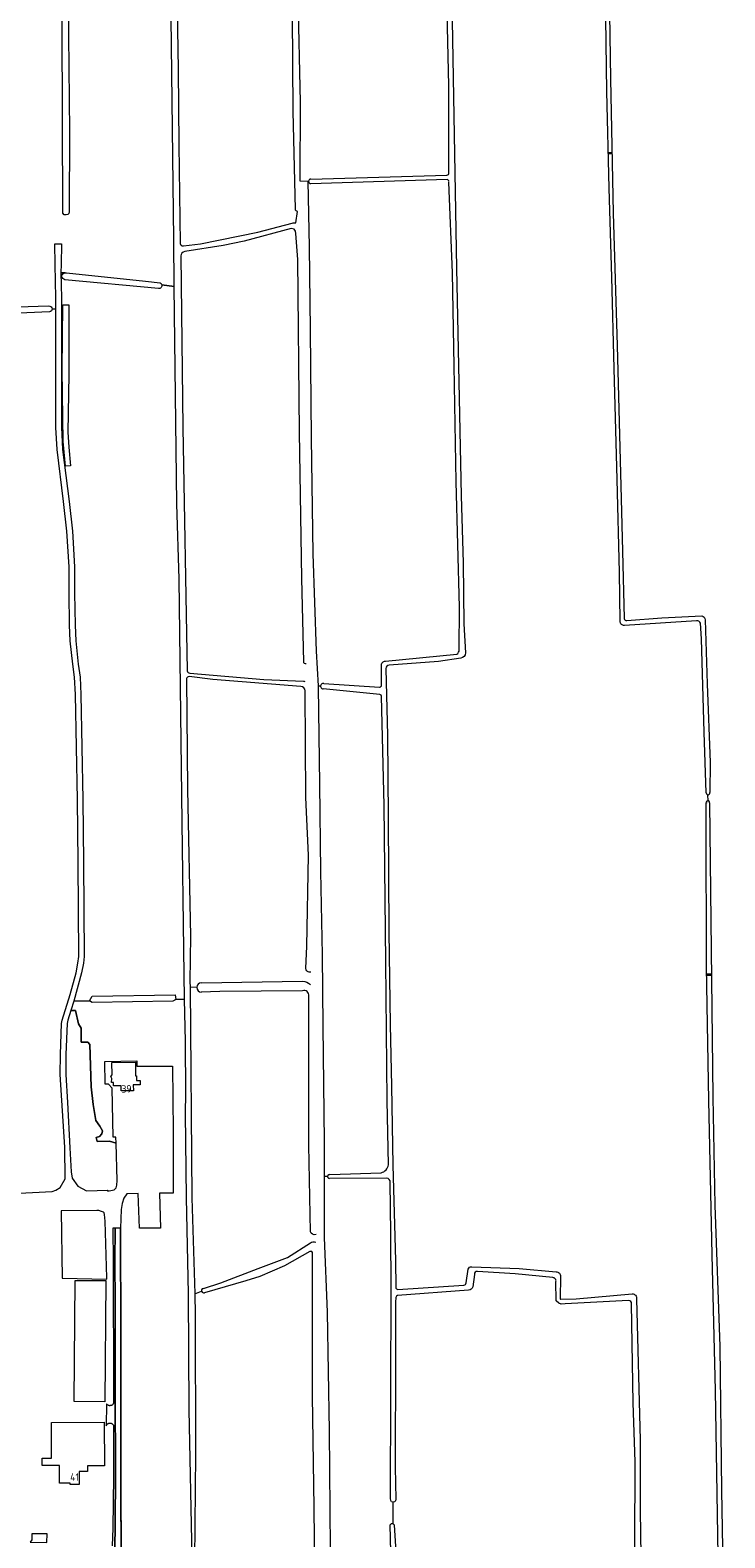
# Model space of a CAD drawing. Header units: metres. Extents: x 209813 to 223847, y 571801 to 587119.
# Tile 650 of 656: x 217833 to 218208, y 583421 to 584237. Entities that reach past the tile are written whole.
import ezdxf
from ezdxf.enums import TextEntityAlignment as Align

# ---------------------------------------------------------------- set-up
doc = ezdxf.new("R2010")
doc.units = ezdxf.units.M
for name, color, linetype, lineweight in [('B-RO-GR-BOUWLAND-GV', 8, 'Continuous', 0), ('B-RO-GR-GRAS-GV', 8, 'Continuous', 0), ('B-RO-GR-GROENVOORZIENING-GV', 8, 'Continuous', 0), ('B-RO-KW-KUNSTWERK_DEK-GV', 8, 'Continuous', 0), ('B-RO-KW-KUNSTWERK_STUW-GV', 8, 'Continuous', 0), ('B-RO-OG-BEBOUWING-T18', 8, 'Continuous', 0), ('B-RO-OG-TERREIN_ERF-GV', 8, 'Continuous', 0), ('B-RO-VH-VERHARDING_HALFVERHARDING-GV', 8, 'Continuous', 0)]:
    doc.layers.add(name, color=color, linetype=linetype, lineweight=lineweight)
doc.styles.add('NLCS-ISO-M200-T18', font='txt', dxfattribs={"height": 0.36})

msp = doc.modelspace()

# ---------------------------------------------------------------- linework, layer by layer
at = {"layer": 'B-RO-GR-BOUWLAND-GV', "flags": 128}
for points in [[(217851.488, 584105.477), (217849.201, 584105.644), (217849.455, 584091.842), (217849.467, 584021.844), (217850.09, 584009.853), (217853.661, 583981.769), (217855.436, 583965.618), (217856.577, 583946.49), (217856.59, 583932.262), (217856.889, 583914.933), (217857.23, 583906.421), (217858.584, 583893.696), (217859.562, 583886.755), (217860.016, 583877.407), (217861.128, 583820.482), (217861.446, 583786.617), (217861.794, 583735.705), (217861.407, 583732.006), (217860.384, 583726.774), (217856.13, 583711.61), (217864.704, 583711.646), (217866.131, 583714.293), (217911.004, 583715.034), (217911.41, 583712.506), (217916.078, 583712.658), (217915.661, 583739.482), (217914.709, 583808.273), (217913.127, 583939.753), (217911.957, 583980.465), (217910.395, 584098.048), (217903.702, 584098.936)], [(217901.941, 584096.872), (217851.382, 584101.68)], [(217843.071, 584084.242), (217822.659, 584083.366), (217785.276, 584082.736), (217785.169, 584077.971)], [(217791.148, 583605.824), (217844.548, 583608.568), (217846.461, 583609.375), (217848.791, 583610.759), (217851.576, 583615.537), (217851.282, 583632.594), (217848.854, 583671.833), (217848.969, 583682.652), (217849.629, 583699.439), (217849.975, 583701.313), (217854.192, 583715.217), (217857.434, 583726.774), (217858.457, 583732.006), (217858.844, 583735.705), (217858.496, 583786.617), (217858.178, 583820.482), (217857.066, 583877.407), (217856.612, 583886.755), (217855.633, 583893.696), (217854.28, 583906.421), (217853.939, 583914.933), (217853.64, 583932.262), (217853.626, 583946.49), (217852.486, 583965.618), (217850.711, 583981.769), (217847.14, 584009.853), (217846.517, 584021.844), (217846.505, 584085.863), (217844.505, 584085.82)]]:
    msp.add_lwpolyline(points, dxfattribs=at)
at = {"layer": 'B-RO-GR-BOUWLAND-GV'}
for points in [[(217851.382, 584101.68, -0.8722285), (217851.488, 584105.477)], [(217903.702, 584098.936, -0.51791), (217901.941, 584096.872)], [(217844.505, 584085.82, -0.36665), (217843.071, 584084.242)]]:
    msp.add_lwpolyline(points, format="xyb", dxfattribs=at)
at = {"layer": 'B-RO-GR-BOUWLAND-GV', "flags": 128}
msp.add_lwpolyline([(217850.379, 584014.22), (217849.878, 584053.134), (217850.207, 584088.183), (217853.442, 584088.183), (217853.442, 584050.454), (217853.055, 584019.297), (217853.45, 584011.196), (217854.423, 584001.047), (217851.744, 584000.772)], close=True, dxfattribs=at)
at = {"layer": 'B-RO-GR-GRAS-GV', "flags": 128}
for points in [[(218055.916, 584562.498), (218056.599, 584508.798), (218058.459, 584451.587), (218058.922, 584424.354), (218057.887, 584407.521), (218058.128, 584388.538), (218060.67, 584241.947), (218063.034, 584107.948), (218065.607, 583984.896), (218066.681, 583948.541), (218067.042, 583915.513), (218067.871, 583899.853)], [(218058.923, 584159.493), (218058.967, 584206.59), (218058.268, 584238.395), (218057.239, 584293.125), (218056.274, 584370.112), (218055.819, 584415.489)], [(217903.702, 584098.936), (217910.395, 584098.048), (217910.223, 584123.5), (217908.834, 584243.358), (217907.987, 584345.473), (217907.115, 584407.159)], [(218151.576, 583916.958), (218151.088, 583943.621), (218149.902, 583993.714), (218148.227, 584053.608), (218147.014, 584103.154), (218145.629, 584151.129), (218144.302, 584203.433), (218143.527, 584256.416), (218142.555, 584304.798), (218141.394, 584352.225), (218140.342, 584407.603)], [(217910.853, 584404.918), (217911.291, 584384.916), (217911.105, 584341.872), (217910.677, 584309.898), (217911.91, 584259.235), (217912.6, 584215.415), (217912.954, 584174.671), (217913.602, 584121.343)], [(217975.961, 584139.785), (217974.753, 584192.596), (217974.065, 584297.697), (217973.163, 584355.287), (217972.727, 584400.237)], [(217975.228, 584402.465), (217976.415, 584367.063), (217977.306, 584299.969), (217977.259, 584254.808), (217978.525, 584197.72), (217978.399, 584155.113), (217983.142, 584155.028)], [(218142.478, 584398.31), (218142.49, 584391.834), (218143.719, 584338.533), (218145.415, 584269.089), (218146.263, 584210.253), (218147.667, 584137.662), (218149.918, 584066.06), (218151.984, 583983.25), (218152.852, 583954.927), (218153.608, 583918.392)], [(217982.615, 584155.037), (217983.496, 584119.514), (217983.987, 584074.522), (217984.462, 584015.947), (217985.427, 583953.376), (217987.256, 583900.851), (217988.248, 583881.978), (217989.548, 583882.003)], [(218057.97, 584155.969), (217984.111, 584153.597)], [(217984.27, 584156.151), (218057.825, 584158.311)], [(218064.537, 583901.618), (218064.664, 583924.664), (218062.791, 583992.35), (218061.815, 584055.137), (218060.804, 584105.338), (218058.938, 584154.355)], [(217976.201, 584132.374), (217977.144, 584138.643)], [(217915.412, 584119.983), (217924.695, 584121.129), (217955.695, 584127.443), (217974.264, 584132.24)], [(217980.441, 583894.963), (217979.359, 583940.129), (217978.203, 584019.184), (217977.272, 584112.564), (217976.173, 584126.699), (217975.992, 584127.974), (217975.299, 584129.04), (217973.678, 584129.44), (217948.318, 584122.482), (217936.961, 584120.189), (217916.165, 584116.858)], [(217844.505, 584085.82), (217846.505, 584085.863), (217846.504, 584091.842), (217846.173, 584109.856), (217846.004, 584121.138), (217849.505, 584121.139), (217849.425, 584109.856), (217849.201, 584105.644), (217851.488, 584105.477)], [(217914.05, 584114.526), (217915.068, 584021.802), (217917.555, 583890.109)], [(217852.178, 584105.427), (217895.036, 584100.941), (217902.837, 584100.012)], [(217784.334, 584085.711), (217787.275, 584085.725), (217842.607, 584087.508)], [(218155.148, 583917.331), (218174.119, 583918.908), (218195.614, 583919.917)], [(218197.511, 583917.828), (218198.618, 583883.208), (218200.07, 583840.564), (218199.968, 583824.372)], [(218192.843, 583917.259), (218153.837, 583914.752)], [(218198.008, 583824.251), (218196.863, 583857.072), (218195.384, 583907.486), (218194.883, 583915.921)], [(218024.614, 583895.459), (218063.161, 583899.159)], [(218065.392, 583897.009), (218053.377, 583895.144), (218026.606, 583893.16)], [(217917.035, 583885.962), (217917.653, 583825.942), (217919.25, 583746.673), (217918.992, 583722.116), (217919.019, 583719.163)], [(217978.835, 583881.68), (217931.324, 583885.465), (217918.559, 583887.022)], [(217918.837, 583888.952), (217958.978, 583885.543), (217980.32, 583884.626)], [(218022.505, 583882.345), (218022.523, 583892.891)], [(218024.918, 583891.499), (218025.785, 583855.279), (218026.076, 583810.888), (218026.544, 583748.976), (218027.236, 583698.959), (218027.862, 583665.55), (218028.69, 583622.906), (218030.138, 583571.366), (218030.259, 583556.668)], [(217981.651, 583729.376), (217982.232, 583741.019), (217983.012, 583790.515), (217981.672, 583821.593), (217981.321, 583879.301)], [(217988.248, 583881.978), (217988.274, 583881.473), (217988.983, 583828.96), (217989.551, 583781.694), (217990.487, 583736.601), (217990.775, 583698.096), (217991.471, 583635.435), (217991.514, 583616.875), (217993.419, 583616.887)], [(218021.668, 583877.392), (217990.933, 583880.459)], [(217991.347, 583883.27), (218021.441, 583881.348)], [(218026.251, 583623.08), (218025.525, 583657.849), (218024.792, 583732.884), (218024.001, 583817.395), (218022.568, 583876.421)], [(218199.079, 583819.936), (218198.866, 583823.203)], [(218160.406, 583550.571), (218162.264, 583474.119), (218162.383, 583436.174), (218163.052, 583386.714), (218163.899, 583334.188), (218164.654, 583256.879), (218165.001, 583237.893), (218183.049, 583238.687), (218182.876, 583242.616), (218207.996, 583243.722), (218207.974, 583245.921), (218206.392, 583313.72), (218204.721, 583400.521), (218203.061, 583500.944), (218201.231, 583574.43), (218199.483, 583657.89), (218198.149, 583730.107), (218197.956, 583809.468), (218198.008, 583818.911)], [(218199.805, 583818.845), (218201.643, 583659.635), (218202.746, 583601.294), (218205.361, 583524.814), (218206.325, 583446.976), (218208.084, 583343.605)], [(217925.193, 583721.477), (217979.832, 583722.278)], [(217922.678, 583718.89), (217919.019, 583719.163), (217920.053, 583605.156), (217921.541, 583553.205)], [(217979.795, 583717.171), (217935.213, 583716.797), (217925.042, 583716.461)], [(217984.049, 583586.86), (217983.18, 583633.701), (217983.291, 583714.319)], [(217920.203, 583410.941), (217918.611, 583490.574), (217918.198, 583553.43), (217917.053, 583605.128), (217916.547, 583650.833), (217916.706, 583661.866), (217916.547, 583689.647), (217916.078, 583712.658), (217911.41, 583712.506), (217909.642, 583711.475), (217866.144, 583710.84), (217864.704, 583711.646), (217856.13, 583711.61), (217854.668, 583706.397), (217857.095, 583706.475), (217858.683, 583699.331), (217860.112, 583696.95), (217860.112, 583689.409), (217863.763, 583689.33), (217864.874, 583688.139), (217865.509, 583665.12), (217866.62, 583655.595), (217868.049, 583647.023), (217870.192, 583644.007), (217871.7, 583641.467), (217871.304, 583639.8), (217870.034, 583638.371), (217868.208, 583637.736), (217868.843, 583635.593), (217875.51, 583635.752), (217879.131, 583634.75), (217878.844, 583637.895), (217877.495, 583637.974), (217876.86, 583664.565), (217875.034, 583666.708), (217873.087, 583666.708), (217872.898, 583678.975), (217890.293, 583679.309), (217890.349, 583676.393), (217909.555, 583676.393), (217909.842, 583641.087), (217909.882, 583615.5), (217909.959, 583607.653), (217902.509, 583607.732), (217903.037, 583588.743), (217891.782, 583588.78), (217890.989, 583607.494), (217884.877, 583607.335), (217883.289, 583605.033), (217882.416, 583602.176), (217881.781, 583598.842), (217881.478, 583588.813), (217881.419, 583570.709), (217881.624, 583548.818), (217881.601, 583504.493), (217881.682, 583452.205), (217881.774, 583409.529)], [(217991.514, 583616.875), (217991.589, 583583.699), (217993.199, 583543.262), (217994.17, 583479.135), (217994.762, 583415.425), (217994.723, 583377.001), (218027.157, 583378.933), (218027.323, 583379.664), (218027.985, 583398.635), (218027.241, 583428.37), (218027.952, 583428.976), (218028.68, 583429.029)], [(217994.513, 583617.724), (218022.26, 583618.759)], [(218025.297, 583615.786), (217994.431, 583615.57)], [(218028.587, 583440.605), (218027.921, 583440.688), (218027.564, 583441.442), (218027.445, 583442.554), (218027.786, 583556.528), (218027.55, 583585.96), (218027.278, 583613.631)], [(217926.219, 583556.228), (217935.6, 583559.178), (217955.863, 583566.926), (217971.741, 583572.91), (217984.098, 583580.827)], [(217983.712, 583576.087), (217970.107, 583568.405), (217956.779, 583562.645), (217949.206, 583560.256), (217926.881, 583553.885)], [(217921.541, 583553.205), (217921.863, 583541.979), (217921.951, 583466.617), (217921.487, 583409.255), (217924.506, 583339.196), (217961.664, 583342.696), (217986.078, 583344.189), (217986.946, 583347.327), (217986.825, 583368.619), (217986.2, 583437.671), (217985.158, 583498.179), (217985.297, 583575.077)], [(218071.305, 583567.919), (218096.887, 583566.888), (218116.858, 583565.234)], [(218068.232, 583559.178), (218069.34, 583566.648)], [(218072.693, 583563.673), (218071.91, 583557.076)], [(218115.132, 583562.07), (218094.693, 583564.141), (218074.449, 583565.4)], [(218118.405, 583548.285), (218116.93, 583549.45), (218116.816, 583559.869)], [(218119.313, 583562.673), (218119.061, 583550.75)], [(217921.541, 583553.205), (217925.24, 583554.751)], [(218030.303, 583551.295), (218030.137, 583548.738), (218030.142, 583519.762), (218029.905, 583459.441), (218030.236, 583442.177), (218030.071, 583441.251), (218029.541, 583440.688), (218028.587, 583440.605), (218028.68, 583429.029), (218029.341, 583428.302), (218032.37, 583378.962)], [(218069.586, 583555.191), (218031.227, 583552.3)], [(218031.322, 583555.678), (218067.035, 583557.944)], [(218119.385, 583550.437), (218127.777, 583550.553), (218158.027, 583553.284)], [(218156.015, 583549.589), (218121.721, 583547.843), (218119.622, 583547.756), (218118.405, 583548.285)], [(218161.217, 583337.234), (218159.798, 583374.31), (218159.442, 583417.454), (218159.557, 583462.468), (218158.45, 583494.326), (218157.723, 583547.904)]]:
    msp.add_lwpolyline(points, dxfattribs=at)
for points in [[(217851.946, 584553.236), (217852.072, 584448.311), (217852.724, 584285.765), (217853.917, 584181.793), (217853.652, 584138.432), (217853.49, 584137.406), (217853.027, 584137.042), (217852.134, 584136.745), (217850.943, 584136.844), (217850.348, 584137.605), (217850.282, 584138.068), (217848.788, 584543.866), (217848.834, 584552.165), (217848.938, 584553.276), (217849.416, 584554.008), (217850.364, 584554.399), (217851.066, 584554.295), (217851.584, 584553.937)], [(217873.979, 583561.275), (217873.979, 583561.968), (217873.091, 583592.486), (217872.802, 583596.089), (217872.519, 583597.091), (217872.237, 583597.363), (217871.206, 583597.852), (217869.807, 583598.245), (217868.602, 583598.281), (217849.304, 583598.089), (217849.832, 583561.791)]]:
    msp.add_lwpolyline(points, close=True, dxfattribs=at)
at = {"layer": 'B-RO-GR-GRAS-GV'}
for points in [[(218057.825, 584158.311, 0.4538798), (218058.919, 584159.521)], [(218058.937, 584154.775, 0.2753595), (218057.97, 584155.969)], [(217977.144, 584138.643, -0.3917775), (217975.961, 584139.785)], [(217974.264, 584132.24, -0.1911386), (217976.201, 584132.374)], [(217913.602, 584121.343, 0.3641338), (217915.412, 584119.983)], [(217916.165, 584116.858, 0.379027), (217914.05, 584114.526)], [(217851.488, 584105.477, -0.0922732), (217852.178, 584105.427)], [(217902.837, 584100.012, -0.217545), (217903.702, 584098.936)], [(217842.607, 584087.508, -0.4702816), (217844.505, 584085.82)], [(218153.608, 583918.392, 0.3593957), (218155.148, 583917.331)], [(218195.614, 583919.917, -0.2914727), (218197.511, 583917.828)], [(218153.837, 583914.752, -0.49047), (218151.576, 583916.958)], [(218194.883, 583915.921, 0.3572153), (218192.843, 583917.259)], [(218063.161, 583899.159, 0.2918541), (218064.537, 583901.618)], [(217981.849, 583893.888, -0.4531939), (217980.441, 583894.963)], [(218022.523, 583892.891, -0.4394831), (218024.614, 583895.459)], [(218067.871, 583899.853, -0.3530758), (218065.392, 583897.009)], [(217918.559, 583887.022, 0.3837577), (217917.035, 583885.962)], [(217917.555, 583890.109, 0.4301628), (217918.837, 583888.952)], [(218026.606, 583893.16, 0.4117856), (218024.918, 583891.499)], [(217981.321, 583879.301, 0.387076), (217978.835, 583881.68)], [(217980.32, 583884.626, -0.0520045), (217981.109, 583884.42)], [(218021.441, 583881.348, 0.4322235), (218022.505, 583882.345)], [(218022.568, 583876.421, 0.3780014), (218021.668, 583877.392)], [(217979.832, 583722.278, -0.1591836), (217984.089, 583720.57)], [(217984.312, 583727.278, -0.51427), (217981.651, 583729.376)], [(217983.291, 583714.319, 0.5367716), (217979.795, 583717.171)], [(218022.26, 583618.759, 0.3190602), (218026.251, 583623.08)], [(218027.278, 583613.631, 0.4109697), (218025.297, 583615.786)], [(217987.124, 583585.293, -0.3984629), (217984.049, 583586.86)], [(217985.297, 583575.077, 0.6096309), (217983.712, 583576.087)], [(217984.098, 583580.827, -0.2977241), (217986.979, 583581.222)], [(218069.34, 583566.648, -0.378213), (218071.305, 583567.919)], [(218067.035, 583557.944, 0.3804497), (218068.232, 583559.178)], [(218074.449, 583565.4, 0.4958487), (218072.693, 583563.673)], [(218116.816, 583559.869, 0.4335439), (218115.132, 583562.07)], [(218116.858, 583565.234, -0.4354406), (218119.313, 583562.673)], [(218030.259, 583556.668, 0.4302019), (218031.322, 583555.678)], [(218031.227, 583552.3, 0.3947561), (218030.303, 583551.295)], [(218071.91, 583557.076, -0.3275132), (218069.586, 583555.191)], [(218158.027, 583553.284, -0.4403622), (218160.406, 583550.571)], [(218119.061, 583550.75, 0.4755354), (218119.385, 583550.437)], [(218157.723, 583547.904, 0.4753798), (218156.015, 583549.589)]]:
    msp.add_lwpolyline(points, format="xyb", dxfattribs=at)
for centre, radius, start, end in [((217984.434, 584154.858), 1.303, 97.24131, 257.831008), ((217990.974, 583881.89), 1.43, 74.860329, 269.290164), ((218198.995, 583824.184), 0.989, 176.104962, 12.422567), ((218198.912, 583819.038), 0.914, 347.839668, 207.228217), ((217925.188, 583718.966), 2.511, 89.875713, 269.290164), ((217994.47, 583616.647), 1.078, 87.72296, 269.290164), ((217926.434, 583555.023), 1.224, 100.113111, 292.208476)]:
    msp.add_arc(centre, radius, start, end, dxfattribs=at)
at = {"layer": 'B-RO-GR-GROENVOORZIENING-GV', "flags": 128}
msp.add_lwpolyline([(217878.454, 583411.933), (217878.682, 583452.193), (217878.601, 583504.49), (217878.624, 583548.792), (217878.419, 583570.69), (217878.478, 583588.822), (217877.381, 583588.826), (217877.54, 583570.748), (217877.485, 583546.204), (217877.64, 583523.201), (217877.698, 583504.259), (217877.703, 583494.181), (217877.587, 583493.925), (217877.481, 583493.742), (217877.358, 583493.571), (217877.218, 583493.413), (217877.063, 583493.27), (217876.895, 583493.142), (217876.716, 583493.032), (217876.526, 583492.94), (217876.328, 583492.867), (217876.124, 583492.815), (217875.915, 583492.783), (217875.705, 583492.771), (217875.494, 583492.781), (217875.285, 583492.811), (217875.081, 583492.861), (217874.882, 583492.932), (217874.691, 583493.022), (217874.341, 583493.256), (217874.185, 583493.398), (217874.044, 583493.555), (217873.85, 583493.819), (217873.736, 583481.812), (217873.937, 583482.258), (217874.039, 583482.437), (217874.296, 583482.758), (217874.448, 583482.898), (217874.612, 583483.021), (217874.789, 583483.128), (217874.975, 583483.216), (217875.169, 583483.285), (217875.369, 583483.334), (217875.573, 583483.362), (217875.779, 583483.37), (217875.985, 583483.357), (217876.188, 583483.323), (217876.386, 583483.269), (217876.579, 583483.195), (217876.763, 583483.102), (217876.936, 583482.991), (217877.098, 583482.864), (217877.378, 583482.562), (217877.494, 583482.392), (217877.592, 583482.211), (217877.71, 583481.929), (217877.631, 583454.512), (217877.267, 583426.612), (217876.955, 583417.018)], dxfattribs=at)
at = {"layer": 'B-RO-KW-KUNSTWERK_DEK-GV', "flags": 128}
msp.add_lwpolyline([(217841.695, 583418.755), (217841.736, 583423.401), (217833.555, 583423.497), (217833.526, 583420.176), (217832.68, 583418.907)], close=True, dxfattribs=at)
at = {"layer": 'B-RO-KW-KUNSTWERK_STUW-GV', "flags": 128}
for points in [[(218147.045, 584169.824), (218147.037, 584170.216), (218145.143, 584170.287), (218145.152, 584169.908)], [(218198.222, 583726.151), (218198.232, 583725.634), (218200.88, 583725.668), (218200.875, 583726.152)]]:
    msp.add_lwpolyline(points, close=True, dxfattribs=at)
at = {"layer": 'B-RO-OG-TERREIN_ERF-GV', "flags": 128}
for points in [[(217879.131, 583634.75), (217875.51, 583635.752), (217868.843, 583635.593), (217868.208, 583637.736), (217870.034, 583638.371), (217871.304, 583639.8), (217871.7, 583641.467), (217870.192, 583644.007), (217868.049, 583647.023), (217866.62, 583655.595), (217865.509, 583665.12), (217864.874, 583688.139), (217863.763, 583689.33), (217860.112, 583689.409), (217860.112, 583696.95), (217858.683, 583699.331), (217857.095, 583706.475), (217854.668, 583706.397), (217852.926, 583701.313), (217852.579, 583699.439), (217851.919, 583682.652), (217851.804, 583671.833), (217852.736, 583656.772), (217853.98, 583632.241), (217854.777, 583619.173), (217855.266, 583615.87), (217858.373, 583611.49), (217863.072, 583609.026), (217874.625, 583609.287), (217874.493, 583608.699), (217878.065, 583609.497), (217879.093, 583610.559), (217879.491, 583612.019), (217879.557, 583614.606)], [(217877.625, 583667.636), (217876.644, 583667.637), (217876.789, 583669.723), (217876.203, 583670.724), (217876.961, 583671.681), (217876.837, 583678.412), (217889.619, 583678.602), (217889.566, 583671.168), (217890.066, 583671.172), (217890.086, 583668.688), (217892.066, 583668.704), (217892.086, 583666.334), (217888.363, 583666.304), (217888.389, 583663.084), (217881.772, 583663.03), (217881.75, 583665.717), (217877.641, 583665.683)], [(217873.045, 583494.854), (217856.477, 583494.956), (217856.88, 583560.488), (217873.448, 583560.386)], [(217872.761, 583460.229), (217863.653, 583460.183), (217863.668, 583457.12), (217859.03, 583457.127), (217859.021, 583450.163), (217854.223, 583450.17), (217854.224, 583450.906), (217848.508, 583450.914), (217848.522, 583460.468), (217839.067, 583460.482), (217839.072, 583464.467), (217844.195, 583464.459), (217844.222, 583483.756), (217872.642, 583483.899)]]:
    msp.add_lwpolyline(points, close=True, dxfattribs=at)
at = {"layer": 'B-RO-VH-VERHARDING_HALFVERHARDING-GV', "flags": 128}
msp.add_lwpolyline([(217878.249, 583411.485), (217881.248, 583408.689), (217881.778, 583407.782), (217881.682, 583452.205), (217881.601, 583504.493), (217881.624, 583548.818), (217881.419, 583570.709), (217881.478, 583588.813), (217878.478, 583588.822), (217878.419, 583570.69), (217878.624, 583548.792), (217878.601, 583504.49), (217878.682, 583452.193), (217878.454, 583411.933)], close=True, dxfattribs=at)

# ---------------------------------------------------------------- texts
at = {"layer": 'B-RO-OG-BEBOUWING-T18', "style": 'NLCS-ISO-M200-T18'}
for s, rotation, p in [('39', 2.1, (217884.709, 583664.089)), ('41', 359.9, (217856.628, 583454.166))]:
    msp.add_text(s, height=4, rotation=rotation, dxfattribs=at).set_placement(p, align=Align.MIDDLE)

doc.saveas('drawing.dxf')
